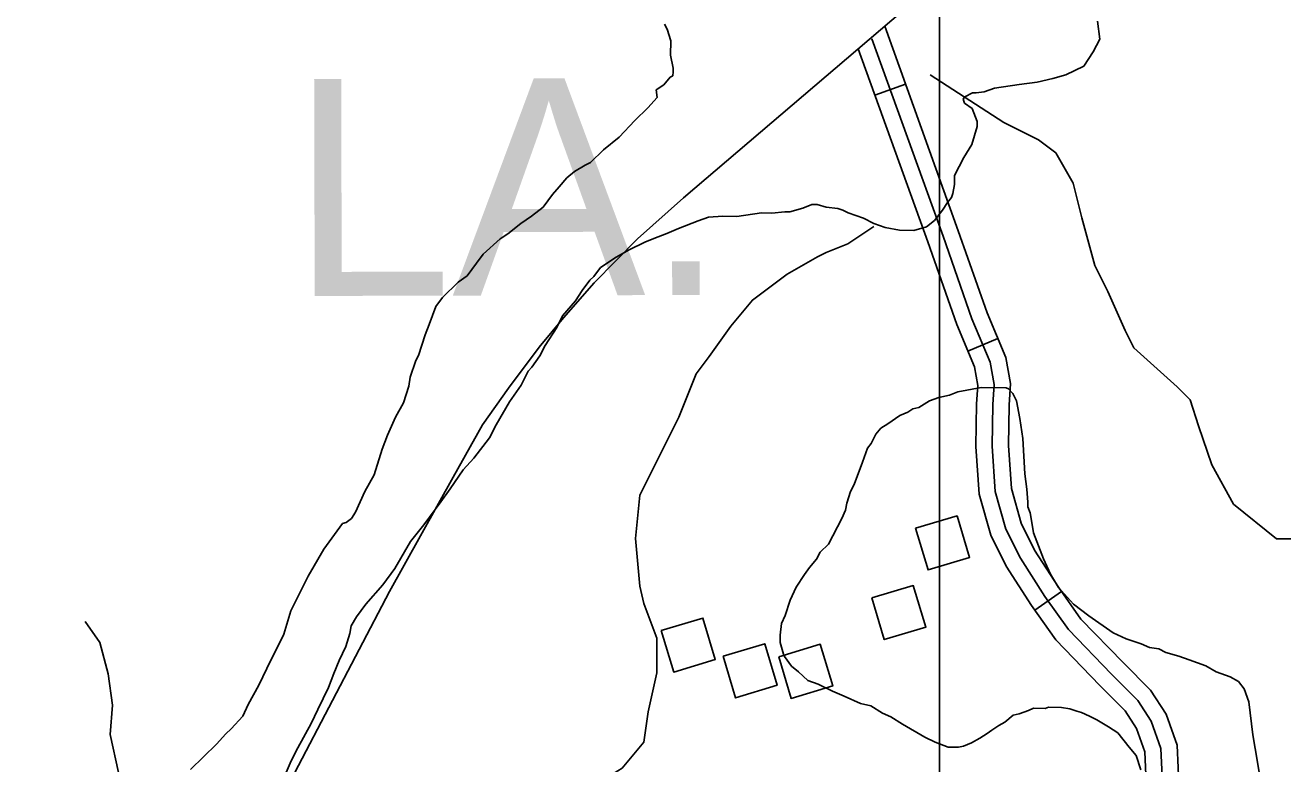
# Model space of a CAD drawing. Extents: x 3245246 to 3283090, y 806824 to 832173.
# Drawn here: x 3269522 to 3270682, y 829197 to 829878 of the extents above; entities that cross this region are included whole.
import ezdxf

# ---------------------------------------------------------------- set-up
doc = ezdxf.new("R2010")
doc.units = 0
for name, color, linetype in [('V-BLDG-OTLN', 7, 'Continuous'), ('V-GRID-MAJR', 7, 'Continuous'), ('V-ROAD-CNTR', 7, 'Continuous'), ('V-SITE-VEGE', 7, 'Continuous'), ('V-TOPO-GNAM-IDEN', 7, 'Continuous'), ('V-TOPO-SHOR', 7, 'Continuous')]:
    doc.layers.add(name, color=color, linetype=linetype)

msp = doc.modelspace()

# ---------------------------------------------------------------- linework, layer by layer
at = {"layer": 'V-BLDG-OTLN'}
for points in [[(3270342.9, 829414.5), (3270354.4, 829376.2), (3270392.7, 829387.7), (3270381.2, 829426)], [(3270302.5, 829350.3), (3270314, 829312), (3270352.4, 829323.5), (3270340.8, 829361.8)], [(3270108.4, 829320.3), (3270120, 829282), (3270158.3, 829293.5), (3270146.8, 829331.8)], [(3270165.5, 829296.6), (3270177, 829258.2), (3270215.3, 829269.8), (3270203.8, 829308.1)], [(3270216.7, 829296.1), (3270228.2, 829257.8), (3270266.5, 829269.3), (3270255, 829307.6)]]:
    msp.add_lwpolyline(points, close=True, dxfattribs=at)
at = {"layer": 'V-GRID-MAJR'}
msp.add_spline([(3270359.9, 812204.1), (3270361.6, 818263.3), (3270363.4, 824325.6), (3270365.1, 830387.9), (3270365.1, 830390.9)], degree=3, dxfattribs=at)
at = {"layer": 'V-ROAD-CNTR'}
for p, q in [((3270333.7, 829823.7), (3270305.5, 829813.6)), ((3270418.8, 829589.5), (3270391.1, 829577.9)), ((3270477.4, 829356.3), (3270452.9, 829339))]:
    msp.add_line(p, q, dxfattribs=at)
for points in [[(3269510.2, 828748.5), (3269534.4, 828774.8), (3269563.4, 828809.4), (3269589, 828851.6), (3269615.9, 828898.7), (3269718, 829088.9), (3269857.8, 829356.3), (3269916.7, 829461.6), (3269943.6, 829509.8), (3269967.6, 829543.7), (3269996, 829581.5), (3270018.3, 829608.4), (3270046.7, 829640.7), (3270086.6, 829681.2), (3270129.1, 829719), (3270460.9, 830002.2)], [(3270314.5, 829877.2), (3270382.3, 829688.7), (3270408.9, 829613), (3270426, 829572), (3270430.5, 829547.9), (3270429.1, 829527.9), (3270428.5, 829490.7), (3270431.2, 829451.1), (3270440.3, 829419.2), (3270452.5, 829394.5), (3270474.7, 829360.2), (3270495.4, 829330.9), (3270534.3, 829290.7), (3270559.6, 829265.3), (3270573.8, 829243.3), (3270584, 829214.5), (3270585.9, 829172.9)], [(3270570.9, 829173), (3270569.1, 829211.5), (3270560.2, 829236.7), (3270547.8, 829255.8), (3270523.6, 829280.2), (3270483.8, 829321.3), (3270462.2, 829351.8), (3270439.5, 829387.1), (3270426.2, 829413.8), (3270416.3, 829448.5), (3270413.5, 829490.3), (3270414.1, 829528.6), (3270415.4, 829547), (3270411.6, 829567.7), (3270394.9, 829607.6), (3270368.2, 829683.7), (3270302.7, 829865.7)], [(3270290.1, 829856.4), (3270354.1, 829678.6), (3270380.9, 829602.3), (3270397.1, 829563.4), (3270400.3, 829546.2), (3270399.1, 829529.2), (3270398.5, 829490), (3270401.4, 829445.9), (3270412.2, 829408.3), (3270426.4, 829379.6), (3270449.8, 829343.4), (3270472.2, 829311.7), (3270512.9, 829269.7), (3270536.1, 829246.4), (3270546.7, 829230), (3270554.2, 829208.6), (3270555.8, 829173.1)]]:
    msp.add_lwpolyline(points, dxfattribs=at)
at = {"layer": 'V-SITE-VEGE'}
for p, q in [((3270111.5, 829879.2), (3270113.9, 829874.4)), ((3270510.6, 829882), (3270512.8, 829865.3)), ((3270113.9, 829874.4), (3270117.3, 829863.7)), ((3270117.3, 829863.7), (3270117.1, 829850.6)), ((3270512.8, 829865.3), (3270506.7, 829853.5)), ((3270506.7, 829853.5), (3270498.1, 829840.5)), ((3270117.1, 829850.6), (3270119.3, 829838.6)), ((3270498.1, 829840.5), (3270481.4, 829832.4)), ((3270116.8, 829830.3), (3270110.8, 829823.3)), ((3270119.2, 829831.5), (3270116.8, 829830.3)), ((3270119.3, 829835.1), (3270119.2, 829831.5)), ((3270119.3, 829838.6), (3270119.3, 829835.1)), ((3270469.4, 829829), (3270455.1, 829825.6)), ((3270481.4, 829832.4), (3270469.4, 829829)), ((3270110.8, 829823.3), (3270103.6, 829818.6)), ((3270103.6, 829818.6), (3270104.6, 829811.4)), ((3270415.7, 829820.2), (3270406.1, 829816.8)), ((3270438.3, 829823.5), (3270415.7, 829820.2)), ((3270455.1, 829825.6), (3270438.3, 829823.5)), ((3270104.6, 829811.4), (3270096.2, 829802)), ((3270388.2, 829812.3), (3270386.9, 829809.9)), ((3270386.9, 829809.9), (3270388.1, 829806.3)), ((3270388.1, 829806.3), (3270395.2, 829801.4)), ((3270395.4, 829815.7), (3270388.2, 829812.3)), ((3270398.9, 829815.7), (3270395.4, 829815.7)), ((3270406.1, 829816.8), (3270398.9, 829815.7)), ((3270096.2, 829802), (3270084.1, 829790.3)), ((3270395.2, 829801.4), (3270399.8, 829789.5)), ((3270084.1, 829790.3), (3270069.6, 829775)), ((3270399.7, 829784.7), (3270394.7, 829768.1)), ((3270399.8, 829789.5), (3270399.7, 829784.7)), ((3270069.6, 829775), (3270055.1, 829763.3)), ((3270055.1, 829763.3), (3270043.1, 829751.6)), ((3270394.7, 829768.1), (3270387.4, 829756.3)), ((3270038.3, 829749.2), (3270028.6, 829743.4)), ((3270043.1, 829751.6), (3270038.3, 829749.2)), ((3270387.4, 829756.3), (3270378.8, 829739.7)), ((3270021.4, 829737.6), (3270014.2, 829729.3)), ((3270028.6, 829743.4), (3270021.4, 829737.6)), ((3270378.8, 829739.7), (3270378.7, 829731.4)), ((3270014.2, 829729.3), (3270008.1, 829722.3)), ((3270378.7, 829731.4), (3270377.4, 829723.1)), ((3270008.1, 829722.3), (3269999.6, 829710.5)), ((3270247.4, 829713), (3270239, 829709.5)), ((3270252.2, 829712.9), (3270247.4, 829713)), ((3270260.5, 829710.4), (3270252.2, 829712.9)), ((3270372.5, 829714.8), (3270367.6, 829707.7)), ((3270376.1, 829719.5), (3270372.5, 829714.8)), ((3270377.4, 829723.1), (3270376.1, 829719.5)), ((3269988.8, 829702.3), (3269979.1, 829695.3)), ((3269999.6, 829710.5), (3269988.8, 829702.3)), ((3270151.9, 829701.2), (3270142.4, 829697.8)), ((3270165.1, 829702.2), (3270151.9, 829701.2)), ((3270178.2, 829702), (3270165.1, 829702.2)), ((3270200.8, 829705.3), (3270178.2, 829702)), ((3270210.4, 829705.1), (3270200.8, 829705.3)), ((3270222.3, 829706.2), (3270210.4, 829705.1)), ((3270227.1, 829706.1), (3270222.3, 829706.2)), ((3270239, 829709.5), (3270227.1, 829706.1)), ((3270271.2, 829709.1), (3270260.5, 829710.4)), ((3270275.9, 829707.8), (3270271.2, 829709.1)), ((3270280.7, 829705.4), (3270275.9, 829707.8)), ((3270294.9, 829700.4), (3270280.7, 829705.4)), ((3270367.6, 829707.7), (3270360.4, 829698.3)), ((3269979.1, 829695.3), (3269967.1, 829685.9)), ((3270124.4, 829690.9), (3270113.6, 829686.2)), ((3270142.4, 829697.8), (3270124.4, 829690.9)), ((3270304.3, 829695.5), (3270294.9, 829700.4)), ((3270315, 829691.8), (3270304.3, 829695.5)), ((3270328.1, 829689.2), (3270315, 829691.8)), ((3270353.1, 829692.4), (3270341.2, 829689)), ((3270360.4, 829698.3), (3270353.1, 829692.4)), ((3269959.9, 829681.2), (3269944.2, 829667.2)), ((3269967.1, 829685.9), (3269959.9, 829681.2)), ((3270093.3, 829678.2), (3270078.9, 829671.2)), ((3270101.6, 829681.6), (3270093.3, 829678.2)), ((3270113.6, 829686.2), (3270101.6, 829681.6)), ((3270341.2, 829689), (3270328.1, 829689.2)), ((3269944.2, 829667.2), (3269938.1, 829658.9)), ((3270078.9, 829671.2), (3270066.9, 829664.3)), ((3269938.1, 829658.9), (3269929.6, 829647.1)), ((3270052.4, 829654.9), (3270046.4, 829646.7)), ((3270066.9, 829664.3), (3270052.4, 829654.9)), ((3269929.6, 829647.1), (3269921.2, 829641.3)), ((3270042.7, 829643.2), (3270035.5, 829633.7)), ((3270046.4, 829646.7), (3270042.7, 829643.2)), ((3269921.2, 829641.3), (3269906.7, 829627.2)), ((3270035.5, 829633.7), (3270029.4, 829624.3)), ((3269906.7, 829627.2), (3269900.6, 829618.9)), ((3270029.4, 829624.3), (3270017.3, 829610.2)), ((3269900.6, 829618.9), (3269894.5, 829602.3)), ((3270017.3, 829610.2), (3270012.3, 829599.5)), ((3269894.5, 829602.3), (3269890.8, 829592.9)), ((3270012.3, 829599.5), (3270001.4, 829583)), ((3269890.8, 829592.9), (3269884.5, 829573.9)), ((3269884.5, 829573.9), (3269882.1, 829569.2)), ((3269996.5, 829573.5), (3269989.2, 829562.9)), ((3270001.4, 829583), (3269996.5, 829573.5)), ((3269882.1, 829569.2), (3269877.1, 829553.7)), ((3269989.2, 829562.9), (3269985.6, 829559.4)), ((3269877.1, 829553.7), (3269875.8, 829545.4)), ((3269985.6, 829559.4), (3269979.4, 829546.4)), ((3269875.8, 829545.4), (3269870.8, 829530)), ((3269979.4, 829546.4), (3269968.5, 829531)), ((3270374.1, 829537.3), (3270381.8, 829540.4)), ((3270381.8, 829540.4), (3270403.5, 829544.4)), ((3270403.5, 829544.4), (3270426.3, 829544.1)), ((3270426.3, 829544.1), (3270428.5, 829543)), ((3270428.5, 829543), (3270432.7, 829538.6)), ((3269870.8, 829530), (3269863.5, 829517)), ((3269968.5, 829531), (3269956.3, 829509.8)), ((3270345.8, 829525.7), (3270355.6, 829532.1)), ((3270355.6, 829532.1), (3270364.3, 829535.2)), ((3270364.3, 829535.2), (3270374.1, 829537.3)), ((3270432.7, 829538.6), (3270435.9, 829532.1)), ((3270435.9, 829532.1), (3270438.9, 829515.7)), ((3269863.5, 829517), (3269856.1, 829500.4)), ((3270317.3, 829510.9), (3270328.3, 829518.4)), ((3270328.3, 829518.4), (3270335.9, 829521.5)), ((3270335.9, 829521.5), (3270340.3, 829524.7)), ((3270340.3, 829524.7), (3270345.8, 829525.7)), ((3270438.9, 829515.7), (3270441.9, 829497.3)), ((3269956.3, 829509.8), (3269950.2, 829497.9)), ((3270306.4, 829501.3), (3270310.8, 829506.7)), ((3270310.8, 829506.7), (3270317.3, 829510.9)), ((3269856.1, 829500.4), (3269851.2, 829487.4)), ((3269950.2, 829497.9), (3269935.6, 829479.1)), ((3270298.6, 829488.4), (3270301.9, 829492.7)), ((3270301.9, 829492.7), (3270306.4, 829501.3)), ((3270441.9, 829497.3), (3270443.6, 829464.7)), ((3269851.2, 829487.4), (3269843.7, 829463.7)), ((3270294.1, 829475.5), (3270298.6, 829488.4)), ((3269935.6, 829479.1), (3269925.9, 829468.5)), ((3270286.2, 829454.9), (3270294.1, 829475.5)), ((3269843.7, 829463.7), (3269835.1, 829448.3)), ((3269925.9, 829468.5), (3269913.8, 829450.8)), ((3270443.6, 829464.7), (3270445.6, 829450.6)), ((3269835.1, 829448.3), (3269826.5, 829429.4)), ((3269913.8, 829450.8), (3269905.3, 829439)), ((3270279.4, 829437.7), (3270282.8, 829448.5)), ((3270282.8, 829448.5), (3270286.2, 829454.9)), ((3270445.6, 829450.6), (3270446.5, 829438.6)), ((3269905.3, 829439), (3269889.5, 829417.8)), ((3270278.3, 829431.2), (3270279.4, 829437.7)), ((3270446.5, 829438.6), (3270446.5, 829434.3)), ((3269822.9, 829423.5), (3269818.1, 829420)), ((3269826.5, 829429.4), (3269822.9, 829423.5)), ((3270262.6, 829399.9), (3270274.9, 829423.6)), ((3270274.9, 829423.6), (3270278.3, 829431.2)), ((3270446.5, 829434.3), (3270448.6, 829428.8)), ((3270448.6, 829428.8), (3270449.6, 829423.4)), ((3270449.6, 829423.4), (3270451.6, 829410.3)), ((3269814.5, 829418.8), (3269797.5, 829395.2)), ((3269818.1, 829420), (3269814.5, 829418.8)), ((3269889.5, 829417.8), (3269877.4, 829402.5)), ((3269877.4, 829402.5), (3269862.7, 829377.6)), ((3270254.9, 829392.5), (3270262.6, 829399.9)), ((3270451.6, 829410.3), (3270461, 829386.3)), ((3269797.5, 829395.2), (3269782.8, 829370.4)), ((3270251.6, 829386), (3270254.9, 829392.5)), ((3269862.7, 829377.6), (3269851.8, 829362.3)), ((3270240.6, 829372), (3270245, 829378.5)), ((3270245, 829378.5), (3270251.6, 829386)), ((3270461, 829386.3), (3270467.3, 829372.1)), ((3269782.8, 829370.4), (3269766.9, 829338.5)), ((3270232.8, 829360.2), (3270240.6, 829372)), ((3270467.3, 829372.1), (3270474.7, 829360.1)), ((3269851.8, 829362.3), (3269836.1, 829344.7)), ((3270227.2, 829348.4), (3270232.8, 829360.2)), ((3270474.7, 829360.1), (3270488.6, 829344.7)), ((3269836.1, 829344.7), (3269827.6, 829332.9)), ((3270222.7, 829334.3), (3270227.2, 829348.4)), ((3270488.6, 829344.7), (3270502.6, 829333.7)), ((3269766.9, 829338.5), (3269760.6, 829317.1)), ((3269827.6, 829332.9), (3269822.7, 829324.6)), ((3270219.3, 829326.8), (3270222.7, 829334.3)), ((3270502.6, 829333.7), (3270525.1, 829318.2)), ((3269822.7, 829324.6), (3269821.4, 829317.5)), ((3270218.1, 829315.9), (3270219.3, 829326.8)), ((3269760.6, 829317.1), (3269744.7, 829285.2)), ((3269821.4, 829317.5), (3269817.7, 829305.6)), ((3270218, 829309.4), (3270218.1, 829315.9)), ((3270221.1, 829298.5), (3270218, 829309.4)), ((3270525.1, 829318.2), (3270537, 829312.6)), ((3270537, 829312.6), (3270551, 829308)), ((3270551, 829308), (3270558.6, 829304.7)), ((3269817.7, 829305.6), (3269811.5, 829292.6)), ((3270222.1, 829296.4), (3270221.1, 829298.5)), ((3270228.5, 829287.6), (3270222.1, 829296.4)), ((3270558.6, 829304.7), (3270567.2, 829303.5)), ((3270567.2, 829303.5), (3270573.7, 829300.1)), ((3270573.7, 829300.1), (3270585.6, 829296.7)), ((3270585.6, 829296.7), (3270595.3, 829293.3)), ((3269744.7, 829285.2), (3269737.3, 829269.8)), ((3269811.5, 829292.6), (3269806.6, 829280.8)), ((3270235, 829282.1), (3270228.5, 829287.6)), ((3270595.3, 829293.3), (3270610.4, 829287.7)), ((3270610.4, 829287.7), (3270620.1, 829282.1)), ((3269806.6, 829280.8), (3269801.6, 829267.7)), ((3270243.5, 829274.4), (3270235, 829282.1)), ((3270253.2, 829271), (3270243.5, 829274.4)), ((3270620.1, 829282.1), (3270633.1, 829277.6)), ((3270633.1, 829277.6), (3270640.6, 829273.2)), ((3270640.6, 829273.2), (3270645.9, 829266.6)), ((3269737.3, 829269.8), (3269727.6, 829252.1)), ((3269801.6, 829267.7), (3269791.8, 829247.6)), ((3270266.2, 829264.3), (3270253.2, 829271)), ((3270277, 829259.8), (3270266.2, 829264.3)), ((3270645.9, 829266.6), (3270650.1, 829254.6)), ((3269727.6, 829252.1), (3269722.7, 829241.4)), ((3270292.1, 829253.1), (3270277, 829259.8)), ((3270301.8, 829250.8), (3270292.1, 829253.1)), ((3270312.5, 829244.1), (3270301.8, 829250.8)), ((3270465.6, 829249.6), (3270462.3, 829248.5)), ((3270477.5, 829249.4), (3270465.6, 829249.6)), ((3270485.1, 829248.2), (3270477.5, 829249.4)), ((3270650.1, 829254.6), (3270654, 829224.2)), ((3269722.7, 829241.4), (3269711.8, 829229.7)), ((3269791.8, 829247.6), (3269785.7, 829234.6)), ((3270320.1, 829240.7), (3270312.5, 829244.1)), ((3270330.8, 829234.1), (3270320.1, 829240.7)), ((3270432.9, 829242.4), (3270425.3, 829236)), ((3270438.4, 829243.4), (3270432.9, 829242.4)), ((3270447.1, 829246.6), (3270438.4, 829243.4)), ((3270451.5, 829248.7), (3270447.1, 829246.6)), ((3270462.3, 829248.5), (3270451.5, 829248.7)), ((3270491.6, 829246), (3270485.1, 829248.2)), ((3270495.9, 829244.8), (3270491.6, 829246)), ((3270503.4, 829241.4), (3270495.9, 829244.8)), ((3270509.9, 829238.1), (3270503.4, 829241.4)), ((3270520.7, 829231.4), (3270509.9, 829238.1)), ((3269711.8, 829229.7), (3269706.9, 829225)), ((3269785.7, 829234.6), (3269773.5, 829212.1)), ((3270351.3, 829221.9), (3270330.8, 829234.1)), ((3270413.2, 829228.6), (3270408.8, 829225.4)), ((3270419.8, 829232.8), (3270413.2, 829228.6)), ((3270425.3, 829236), (3270419.8, 829232.8)), ((3270529.3, 829225.9), (3270520.7, 829231.4)), ((3270539.9, 829212.7), (3270529.3, 829225.9)), ((3269698.5, 829215.6), (3269674.3, 829192.1)), ((3269706.9, 829225), (3269698.5, 829215.6)), ((3270361, 829217.4), (3270351.3, 829221.9)), ((3270372.9, 829212.9), (3270361, 829217.4)), ((3270394.6, 829216.9), (3270387, 829213.8)), ((3270402.3, 829221.2), (3270394.6, 829216.9)), ((3270408.8, 829225.4), (3270402.3, 829221.2)), ((3270654, 829224.2), (3270658, 829199.1)), ((3269773.5, 829212.1), (3269767.3, 829200.3)), ((3270382.6, 829212.8), (3270372.9, 829212.9)), ((3270387, 829213.8), (3270382.6, 829212.8)), ((3270546.3, 829205), (3270539.9, 829212.7)), ((3270550.5, 829192), (3270546.3, 829205)), ((3269767.3, 829200.3), (3269758.7, 829180.2)), ((3270658, 829199.1), (3270663, 829169.8))]:
    msp.add_line(p, q, dxfattribs=at)
at = {"layer": 'V-TOPO-SHOR'}
for points in [[(3270356.4, 829832.5), (3270424.3, 829788.5), (3270456.3, 829772.5), (3270472.2, 829760.6), (3270488.2, 829732.6), (3270496.2, 829700.6), (3270508.1, 829656.7), (3270520.1, 829632.7), (3270536.1, 829596.7), (3270544.1, 829580.8), (3270584, 829544.8), (3270596, 829532.8), (3270603.9, 829508.8), (3270615.9, 829472.9), (3270635.9, 829436.9), (3270675.8, 829404.9), (3270707.8, 829404.9), (3270787.7, 829404.9), (3270815.6, 829416.9), (3270851.6, 829400.9), (3270855.6, 829396.9), (3270875.5, 829380.9), (3270934.5, 829374.7)], [(3270036.3, 829171.2), (3270072.5, 829193.5), (3270092.5, 829217.4), (3270096.5, 829245.4), (3270104.5, 829281.3), (3270104.5, 829313.3), (3270092.5, 829345.3), (3270088.6, 829361.2), (3270084.6, 829405.2), (3270088.6, 829445.1), (3270108.6, 829485.1), (3270124.6, 829517), (3270132.6, 829537), (3270140.6, 829557), (3270152.6, 829572.9), (3270172.6, 829600.9), (3270192.5, 829624.9), (3270224.5, 829648.8), (3270252.5, 829664.8), (3270260.5, 829668.8), (3270280.4, 829676.7), (3270304.4, 829692.7)], [(3269486.6, 829089.4), (3269542.6, 829151.1), (3269544.5, 829155), (3269604.3, 829185.8), (3269608.2, 829189.6), (3269600.5, 829224.4), (3269602.4, 829251.4), (3269598.6, 829280.3), (3269590.9, 829309.2), (3269577.4, 829328.5)]]:
    msp.add_lwpolyline(points, dxfattribs=at)

# ---------------------------------------------------------------- texts
at = {"layer": 'V-TOPO-GNAM-IDEN'}
msp.add_text('LA.', height=200, rotation=0.1416, dxfattribs=at).set_placement((3269767, 829628.6))

doc.saveas('drawing.dxf')
